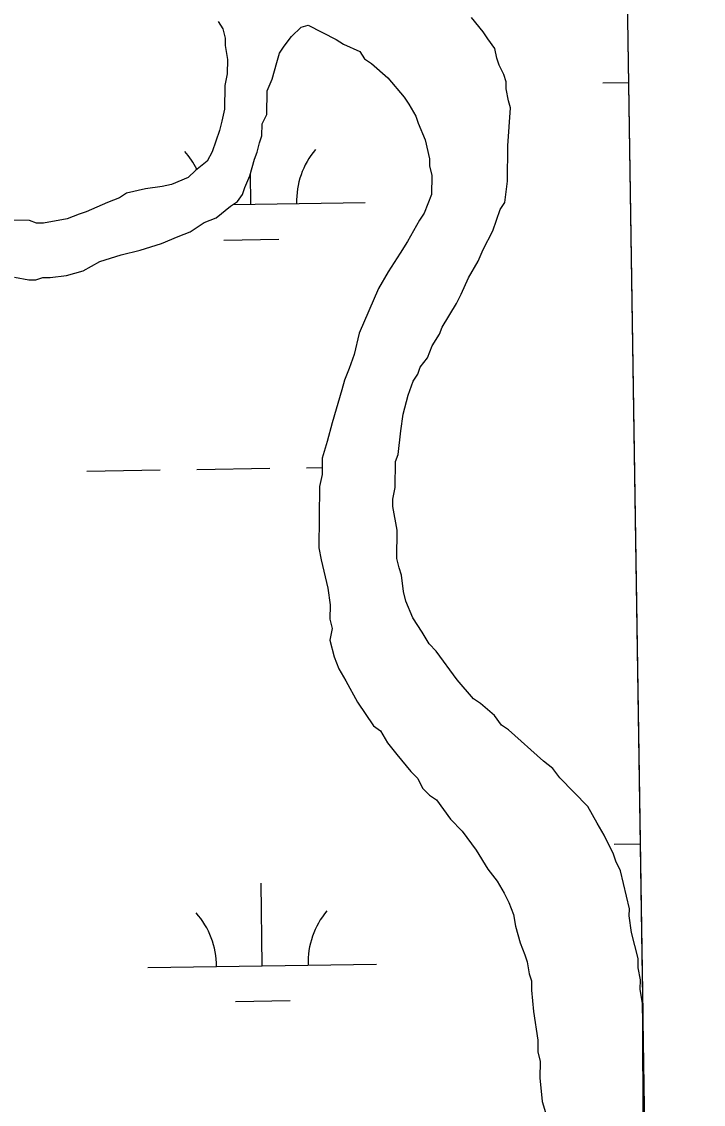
# Model space of a CAD drawing. Extents: x 3807117 to 3845308, y 337856 to 363736.
# Drawn here: x 3842896.4 to 3843194.5, y 345437.9 to 345910.9 of the extents above; entities that cross this region are included whole.
import ezdxf

# ---------------------------------------------------------------- set-up
doc = ezdxf.new("R2010")
doc.units = 0
for name, color, linetype in [('V-GRID-FRAM', 7, 'Continuous'), ('V-TOPO-SHOR', 7, 'Continuous'), ('V-WETL-SWMP', 7, 'Continuous')]:
    doc.layers.add(name, color=color, linetype=linetype)

msp = doc.modelspace()

# ---------------------------------------------------------------- linework, layer by layer
at = {"layer": 'V-GRID-FRAM'}
msp.add_lwpolyline([(3811100.57, 361461.86), (3842914.16, 361938.5), (3843194.47, 343758.27), (3811365.02, 343281.4), (3811100.57, 361461.86)], dxfattribs=at)
at = {"layer": 'V-TOPO-SHOR'}
for p, q in [((3842982.42, 345910.89), (3842984.46, 345907.76)), ((3843014.39, 345904.33), (3843018.57, 345908.42)), ((3843018.57, 345908.42), (3843021.68, 345909.42)), ((3843021.68, 345909.42), (3843034.01, 345903.08)), ((3843098.18, 345906.43), (3843093.08, 345912.69)), ((3842984.46, 345907.76), (3842985.44, 345903.62)), ((3842985.44, 345903.62), (3842985.41, 345900.52)), ((3843011.24, 345900.23), (3843014.39, 345904.33)), ((3843100.21, 345903.31), (3843098.18, 345906.43)), ((3842985.41, 345900.52), (3842986.37, 345894.31)), ((3843009.14, 345897.15), (3843011.24, 345900.23)), ((3843034.01, 345903.08), (3843037.09, 345900.98)), ((3843037.09, 345900.98), (3843044.29, 345897.8)), ((3843103.27, 345899.14), (3843100.21, 345903.31)), ((3843104.25, 345895), (3843103.27, 345899.14)), ((3842986.37, 345894.31), (3842986.3, 345888.11)), ((3843008.06, 345893.03), (3843009.14, 345897.15)), ((3843044.29, 345897.8), (3843046.32, 345894.67)), ((3843046.32, 345894.67), (3843049.4, 345892.57)), ((3843105.25, 345891.88), (3843104.25, 345895)), ((3843005.92, 345885.82), (3843008.06, 345893.03)), ((3843049.4, 345892.57), (3843056.56, 345886.29)), ((3843107.27, 345887.73), (3843105.25, 345891.88)), ((3842986.3, 345888.11), (3842985.21, 345882.95)), ((3843003.79, 345880.68), (3843005.92, 345885.82)), ((3843056.56, 345886.29), (3843063.7, 345877.94)), ((3843108.27, 345884.62), (3843107.27, 345887.73)), ((3843108.24, 345881.52), (3843108.27, 345884.62)), ((3842985.21, 345882.95), (3842985.1, 345872.62)), ((3843003.68, 345870.34), (3843003.79, 345880.68)), ((3843109.21, 345876.34), (3843108.24, 345881.52)), ((3843063.7, 345877.94), (3843065.73, 345874.82)), ((3843110.21, 345873.23), (3843109.21, 345876.34)), ((3842985.1, 345872.62), (3842984.01, 345867.46)), ((3843065.73, 345874.82), (3843068.78, 345869.62)), ((3843108.99, 345856.7), (3843110.21, 345873.23)), ((3842984.01, 345867.46), (3842982.93, 345863.34)), ((3843001.51, 345861.07), (3843001.56, 345866.23)), ((3843001.56, 345866.23), (3843003.68, 345870.34)), ((3843068.78, 345869.62), (3843069.77, 345866.51)), ((3843069.77, 345866.51), (3843072.79, 345859.24)), ((3842982.93, 345863.34), (3842979.73, 345854.07)), ((3843000.44, 345857.98), (3843001.51, 345861.07)), ((3842999.36, 345853.86), (3843000.44, 345857.98)), ((3843072.79, 345859.24), (3843074.77, 345850.95)), ((3843108.82, 345841.2), (3843108.99, 345856.7)), ((3842979.73, 345854.07), (3842977.61, 345849.96)), ((3842998.29, 345850.77), (3842999.36, 345853.86)), ((3842977.61, 345849.96), (3842972.4, 345845.89)), ((3842996.14, 345843.56), (3842998.29, 345850.77)), ((3843074.77, 345850.95), (3843074.73, 345847.85)), ((3843074.73, 345847.85), (3843075.72, 345843.71)), ((3842969.27, 345842.82), (3842962, 345839.8)), ((3842972.4, 345845.89), (3842969.27, 345842.82)), ((3842994.02, 345838.41), (3842996.14, 345843.56)), ((3843075.72, 345843.71), (3843075.63, 345835.44)), ((3842950.61, 345837.86), (3842942.32, 345835.89)), ((3842957.85, 345838.82), (3842950.61, 345837.86)), ((3842962, 345839.8), (3842957.85, 345838.82)), ((3842992.95, 345835.33), (3842994.02, 345838.41)), ((3843107.69, 345831.92), (3843108.82, 345841.2)), ((3842939.19, 345833.85), (3842934.01, 345831.85)), ((3842942.32, 345835.89), (3842939.19, 345833.85)), ((3842990.85, 345832.25), (3842992.95, 345835.33)), ((3843075.63, 345835.44), (3843072.44, 345827.21)), ((3842924.66, 345827.82), (3842921.55, 345826.82)), ((3842934.01, 345831.85), (3842924.66, 345827.82)), ((3842981.47, 345825.12), (3842987.73, 345830.22)), ((3842987.73, 345830.22), (3842990.85, 345832.25)), ((3843102.38, 345819.57), (3843105.58, 345828.84)), ((3843105.58, 345828.84), (3843107.69, 345831.92)), ((3842899.81, 345823.96), (3842884.31, 345824.13)), ((3842902.9, 345822.89), (3842899.81, 345823.96)), ((3842916.36, 345824.81), (3842906, 345822.85)), ((3842921.55, 345826.82), (3842916.36, 345824.81)), ((3842970.04, 345819.04), (3842976.28, 345823.11)), ((3842976.28, 345823.11), (3842981.47, 345825.12)), ((3843070.34, 345824.13), (3843065.07, 345814.89)), ((3843072.44, 345827.21), (3843070.34, 345824.13)), ((3842906, 345822.85), (3842902.9, 345822.89)), ((3842964.85, 345817.03), (3842970.04, 345819.04)), ((3843098.16, 345811.35), (3843102.38, 345819.57)), ((3842948.24, 345811.02), (3842957.58, 345814.02)), ((3842957.58, 345814.02), (3842964.85, 345817.03)), ((3843065.07, 345814.89), (3843061.91, 345809.76)), ((3842930.62, 345806.05), (3842939.95, 345809.04)), ((3842939.95, 345809.04), (3842948.24, 345811.02)), ((3843061.91, 345809.76), (3843056.65, 345801.55)), ((3843096.03, 345806.21), (3843098.16, 345811.35)), ((3842923.34, 345801.99), (3842930.62, 345806.05)), ((3843091.82, 345799.02), (3843096.03, 345806.21)), ((3842908.84, 345799.05), (3842916.08, 345800.01)), ((3842916.08, 345800.01), (3842923.34, 345801.99)), ((3843056.65, 345801.55), (3843052.44, 345794.36)), ((3842893.34, 345799.23), (3842899.53, 345798.12)), ((3842899.53, 345798.12), (3842902.63, 345798.09)), ((3842902.63, 345798.09), (3842905.74, 345799.09)), ((3842905.74, 345799.09), (3842908.84, 345799.05)), ((3843088.64, 345791.82), (3843091.82, 345799.02)), ((3843052.44, 345794.36), (3843043.95, 345774.82)), ((3843086.52, 345787.71), (3843088.64, 345791.82)), ((3843080.21, 345777.45), (3843086.52, 345787.71)), ((3843079.14, 345774.36), (3843080.21, 345777.45)), ((3843043.95, 345774.82), (3843041.78, 345765.54)), ((3843075.98, 345769.23), (3843079.14, 345774.36)), ((3843073.86, 345764.08), (3843075.98, 345769.23)), ((3843041.78, 345765.54), (3843039.65, 345759.36)), ((3843070.71, 345759.98), (3843073.86, 345764.08)), ((3843039.65, 345759.36), (3843037.52, 345754.22)), ((3843067.55, 345753.82), (3843069.65, 345756.9)), ((3843069.65, 345756.9), (3843070.71, 345759.98)), ((3843037.52, 345754.22), (3843036.45, 345750.1)), ((3843065.41, 345747.64), (3843067.55, 345753.82)), ((3843036.45, 345750.1), (3843032.15, 345735.68)), ((3843063.25, 345739.4), (3843065.41, 345747.64)), ((3843062.14, 345732.17), (3843063.25, 345739.4)), ((3843032.15, 345735.68), (3843029.99, 345727.43)), ((3843060.99, 345721.85), (3843062.14, 345732.17)), ((3843029.99, 345727.43), (3843027.85, 345720.22)), ((3843027.85, 345720.22), (3843027.77, 345712.99)), ((3843059.92, 345718.76), (3843060.99, 345721.85)), ((3843059.8, 345707.4), (3843059.92, 345718.76)), ((3843027.77, 345712.99), (3843026.67, 345707.83)), ((3843026.67, 345707.83), (3843026.38, 345680.97)), ((3843058.71, 345702.24), (3843059.8, 345707.4)), ((3843058.67, 345699.14), (3843058.71, 345702.24)), ((3843060.62, 345688.79), (3843058.67, 345699.14)), ((3843060.49, 345676.39), (3843060.62, 345688.79)), ((3843026.38, 345680.97), (3843027.35, 345675.79)), ((3843027.35, 345675.79), (3843030.31, 345663.35)), ((3843061.47, 345672.24), (3843060.49, 345676.39)), ((3843062.47, 345669.13), (3843061.47, 345672.24)), ((3843063.43, 345661.88), (3843062.47, 345669.13)), ((3843030.31, 345663.35), (3843031.27, 345656.11)), ((3843064.41, 345657.74), (3843063.43, 345661.88)), ((3843067.43, 345650.47), (3843064.41, 345657.74)), ((3843031.27, 345656.11), (3843031.2, 345649.91)), ((3843031.2, 345649.91), (3843032.19, 345645.76)), ((3843071.5, 345644.23), (3843067.43, 345650.47)), ((3843032.19, 345645.76), (3843031.1, 345640.61)), ((3843074.54, 345639.03), (3843071.5, 345644.23)), ((3843031.1, 345640.61), (3843033.08, 345633.35)), ((3843077.6, 345635.89), (3843074.54, 345639.03)), ((3843086.77, 345623.39), (3843077.6, 345635.89)), ((3843033.08, 345633.35), (3843035.09, 345628.16)), ((3843035.09, 345628.16), (3843038.13, 345622.96)), ((3843038.13, 345622.96), (3843043.2, 345613.6)), ((3843093.91, 345615.04), (3843086.77, 345623.39)), ((3843096.99, 345612.94), (3843093.91, 345615.04)), ((3843043.2, 345613.6), (3843050.31, 345603.19)), ((3843103.13, 345607.7), (3843096.99, 345612.94)), ((3843106.18, 345603.54), (3843103.13, 345607.7)), ((3843050.31, 345603.19), (3843053.39, 345601.09)), ((3843053.39, 345601.09), (3843056.44, 345595.89)), ((3843109.26, 345601.43), (3843106.18, 345603.54)), ((3843124.61, 345587.83), (3843109.26, 345601.43)), ((3843056.44, 345595.89), (3843060.51, 345590.68)), ((3843060.51, 345590.68), (3843066.63, 345583.37)), ((3843128.71, 345584.68), (3843124.61, 345587.83)), ((3843066.63, 345583.37), (3843069.7, 345580.24)), ((3843131.76, 345580.52), (3843128.71, 345584.68)), ((3843069.7, 345580.24), (3843071.72, 345576.08)), ((3843144.03, 345567.98), (3843131.76, 345580.52)), ((3843071.72, 345576.08), (3843074.78, 345572.95)), ((3843074.78, 345572.95), (3843077.86, 345570.85)), ((3843077.86, 345570.85), (3843083.97, 345562.51)), ((3843148.08, 345560.7), (3843144.03, 345567.98)), ((3843083.97, 345562.51), (3843089.08, 345557.29)), ((3843151.12, 345555.5), (3843148.08, 345560.7)), ((3843089.08, 345557.29), (3843095.19, 345548.95)), ((3843155.16, 345547.19), (3843151.12, 345555.5)), ((3843095.19, 345548.95), (3843100.26, 345540.63)), ((3843156.16, 345544.07), (3843155.16, 345547.19)), ((3843158.18, 345539.92), (3843156.16, 345544.07)), ((3843100.26, 345540.63), (3843104.34, 345535.41)), ((3843162.13, 345523.34), (3843158.18, 345539.92)), ((3843104.34, 345535.41), (3843107.38, 345530.21)), ((3843107.38, 345530.21), (3843109.4, 345526.06)), ((3843109.4, 345526.06), (3843111.41, 345520.87)), ((3843111.41, 345520.87), (3843112.39, 345515.69)), ((3843162.1, 345520.24), (3843162.13, 345523.34)), ((3843112.39, 345515.69), (3843114.37, 345508.43)), ((3843163.05, 345512.99), (3843162.1, 345520.24)), ((3843166.02, 345501.59), (3843163.05, 345512.99)), ((3843114.37, 345508.43), (3843116.38, 345503.24)), ((3843116.38, 345503.24), (3843117.38, 345500.13)), ((3843165.98, 345497.46), (3843166.02, 345501.59)), ((3843117.38, 345500.13), (3843118.36, 345494.95)), ((3843166.96, 345492.28), (3843165.98, 345497.46)), ((3843118.36, 345494.95), (3843119.35, 345491.84)), ((3843166.91, 345488.15), (3843166.96, 345492.28)), ((3843119.35, 345491.84), (3843119.31, 345487.71)), ((3843119.31, 345487.71), (3843120.24, 345478.4)), ((3843167.87, 345481.93), (3843166.91, 345488.15)), ((3843120.24, 345478.4), (3843122.17, 345465.98)), ((3843167.83, 345477.8), (3843167.87, 345481.93)), ((3843167.97, 345477.37), (3843167.83, 345477.8)), ((3843168.25, 345423.02), (3843167.97, 345477.37)), ((3843122.17, 345465.98), (3843122.11, 345460.81)), ((3843122.11, 345460.81), (3843123.1, 345456.66)), ((3843123.1, 345456.66), (3843123.02, 345449.43)), ((3843123.02, 345449.43), (3843123.94, 345439.09)), ((3843123.94, 345439.09), (3843125.93, 345432.86))]:
    msp.add_line(p, q, dxfattribs=at)
at = {"layer": 'V-WETL-SWMP'}
for p, q in [((3843139.13, 347347.72), (3843167.97, 345477.37)), ((3842982.42, 345910.89), (3842984.46, 345907.76)), ((3843014.39, 345904.33), (3843018.57, 345908.42)), ((3843018.57, 345908.42), (3843021.68, 345909.42)), ((3843021.68, 345909.42), (3843034.01, 345903.08)), ((3843098.18, 345906.43), (3843093.08, 345912.69)), ((3842984.46, 345907.76), (3842985.44, 345903.62)), ((3842985.44, 345903.62), (3842985.41, 345900.52)), ((3843011.24, 345900.23), (3843014.39, 345904.33)), ((3843100.21, 345903.31), (3843098.18, 345906.43)), ((3842985.41, 345900.52), (3842986.37, 345894.31)), ((3843009.14, 345897.15), (3843011.24, 345900.23)), ((3843034.01, 345903.08), (3843037.09, 345900.98)), ((3843037.09, 345900.98), (3843044.29, 345897.8)), ((3843103.27, 345899.14), (3843100.21, 345903.31)), ((3843104.25, 345895), (3843103.27, 345899.14)), ((3842986.37, 345894.31), (3842986.3, 345888.11)), ((3843008.06, 345893.03), (3843009.14, 345897.15)), ((3843044.29, 345897.8), (3843046.32, 345894.67)), ((3843046.32, 345894.67), (3843049.4, 345892.57)), ((3843105.25, 345891.88), (3843104.25, 345895)), ((3843005.92, 345885.82), (3843008.06, 345893.03)), ((3843049.4, 345892.57), (3843056.56, 345886.29)), ((3843107.27, 345887.73), (3843105.25, 345891.88)), ((3842986.3, 345888.11), (3842985.21, 345882.95)), ((3843003.79, 345880.68), (3843005.92, 345885.82)), ((3843056.56, 345886.29), (3843063.7, 345877.94)), ((3843108.27, 345884.62), (3843107.27, 345887.73)), ((3843108.24, 345881.52), (3843108.27, 345884.62)), ((3842985.21, 345882.95), (3842985.1, 345872.62)), ((3843003.68, 345870.34), (3843003.79, 345880.68)), ((3843109.21, 345876.34), (3843108.24, 345881.52)), ((3843150.48, 345884.14), (3843161.69, 345884.31)), ((3843063.7, 345877.94), (3843065.73, 345874.82)), ((3843110.21, 345873.23), (3843109.21, 345876.34)), ((3842985.1, 345872.62), (3842984.01, 345867.46)), ((3843065.73, 345874.82), (3843068.78, 345869.62)), ((3843108.99, 345856.7), (3843110.21, 345873.23)), ((3842984.01, 345867.46), (3842982.93, 345863.34)), ((3843001.51, 345861.07), (3843001.56, 345866.23)), ((3843001.56, 345866.23), (3843003.68, 345870.34)), ((3843068.78, 345869.62), (3843069.77, 345866.51)), ((3843069.77, 345866.51), (3843072.79, 345859.24)), ((3842982.93, 345863.34), (3842979.73, 345854.07)), ((3843000.44, 345857.98), (3843001.51, 345861.07)), ((3842999.36, 345853.86), (3843000.44, 345857.98)), ((3843072.79, 345859.24), (3843074.77, 345850.95)), ((3843108.82, 345841.2), (3843108.99, 345856.7)), ((3842979.73, 345854.07), (3842977.61, 345849.96)), ((3842998.29, 345850.77), (3842999.36, 345853.86)), ((3842977.61, 345849.96), (3842972.4, 345845.89)), ((3842996.14, 345843.56), (3842998.29, 345850.77)), ((3843074.77, 345850.95), (3843074.73, 345847.85)), ((3843074.73, 345847.85), (3843075.72, 345843.71)), ((3842969.27, 345842.82), (3842962, 345839.8)), ((3842972.4, 345845.89), (3842969.27, 345842.82)), ((3842994.02, 345838.41), (3842996.14, 345843.56)), ((3842996.66, 345831.09), (3842996.46, 345844.62)), ((3843075.72, 345843.71), (3843075.63, 345835.44)), ((3842950.61, 345837.86), (3842942.32, 345835.89)), ((3842957.85, 345838.82), (3842950.61, 345837.86)), ((3842962, 345839.8), (3842957.85, 345838.82)), ((3842992.95, 345835.33), (3842994.02, 345838.41)), ((3843107.69, 345831.92), (3843108.82, 345841.2)), ((3842939.19, 345833.85), (3842934.01, 345831.85)), ((3842942.32, 345835.89), (3842939.19, 345833.85)), ((3842990.85, 345832.25), (3842992.95, 345835.33)), ((3843075.63, 345835.44), (3843072.44, 345827.21)), ((3842924.66, 345827.82), (3842921.55, 345826.82)), ((3842934.01, 345831.85), (3842924.66, 345827.82)), ((3842981.47, 345825.12), (3842987.73, 345830.22)), ((3842987.73, 345830.22), (3842990.85, 345832.25)), ((3842988.89, 345830.97), (3843046.66, 345831.84)), ((3843102.38, 345819.57), (3843105.58, 345828.84)), ((3843105.58, 345828.84), (3843107.69, 345831.92)), ((3842899.81, 345823.96), (3842884.31, 345824.13)), ((3842902.9, 345822.89), (3842899.81, 345823.96)), ((3842916.36, 345824.81), (3842906, 345822.85)), ((3842921.55, 345826.82), (3842916.36, 345824.81)), ((3842970.04, 345819.04), (3842976.28, 345823.11)), ((3842976.28, 345823.11), (3842981.47, 345825.12)), ((3843070.34, 345824.13), (3843065.07, 345814.89)), ((3843072.44, 345827.21), (3843070.34, 345824.13)), ((3842906, 345822.85), (3842902.9, 345822.89)), ((3842964.85, 345817.03), (3842970.04, 345819.04)), ((3843098.16, 345811.35), (3843102.38, 345819.57)), ((3842948.24, 345811.02), (3842957.58, 345814.02)), ((3842957.58, 345814.02), (3842964.85, 345817.03)), ((3842984.9, 345815.48), (3843008.89, 345815.84)), ((3843065.07, 345814.89), (3843061.91, 345809.76)), ((3842930.62, 345806.05), (3842939.95, 345809.04)), ((3842939.95, 345809.04), (3842948.24, 345811.02)), ((3843061.91, 345809.76), (3843056.65, 345801.55)), ((3843096.03, 345806.21), (3843098.16, 345811.35)), ((3842923.34, 345801.99), (3842930.62, 345806.05)), ((3843091.82, 345799.02), (3843096.03, 345806.21)), ((3842908.84, 345799.05), (3842916.08, 345800.01)), ((3842916.08, 345800.01), (3842923.34, 345801.99)), ((3843056.65, 345801.55), (3843052.44, 345794.36)), ((3842893.34, 345799.23), (3842899.53, 345798.12)), ((3842899.53, 345798.12), (3842902.63, 345798.09)), ((3842902.63, 345798.09), (3842905.74, 345799.09)), ((3842905.74, 345799.09), (3842908.84, 345799.05)), ((3843088.64, 345791.82), (3843091.82, 345799.02)), ((3843052.44, 345794.36), (3843043.95, 345774.82)), ((3843086.52, 345787.71), (3843088.64, 345791.82)), ((3843080.21, 345777.45), (3843086.52, 345787.71)), ((3843079.14, 345774.36), (3843080.21, 345777.45)), ((3843043.95, 345774.82), (3843041.78, 345765.54)), ((3843075.98, 345769.23), (3843079.14, 345774.36)), ((3843073.86, 345764.08), (3843075.98, 345769.23)), ((3843041.78, 345765.54), (3843039.65, 345759.36)), ((3843070.71, 345759.98), (3843073.86, 345764.08)), ((3843039.65, 345759.36), (3843037.52, 345754.22)), ((3843067.55, 345753.82), (3843069.65, 345756.9)), ((3843069.65, 345756.9), (3843070.71, 345759.98)), ((3843037.52, 345754.22), (3843036.45, 345750.1)), ((3843065.41, 345747.64), (3843067.55, 345753.82)), ((3843036.45, 345750.1), (3843032.15, 345735.68)), ((3843063.25, 345739.4), (3843065.41, 345747.64)), ((3843062.14, 345732.17), (3843063.25, 345739.4)), ((3843032.15, 345735.68), (3843029.99, 345727.43)), ((3843060.99, 345721.85), (3843062.14, 345732.17)), ((3843029.99, 345727.43), (3843027.85, 345720.22)), ((3843027.85, 345720.22), (3843027.77, 345712.99)), ((3843059.92, 345718.76), (3843060.99, 345721.85)), ((3842924.99, 345714.57), (3842956.99, 345715.05)), ((3842972.99, 345715.29), (3843004.98, 345715.77)), ((3843020.98, 345716.01), (3843027.8, 345716.11)), ((3843059.8, 345707.4), (3843059.92, 345718.76)), ((3843027.77, 345712.99), (3843026.67, 345707.83)), ((3843026.67, 345707.83), (3843026.38, 345680.97)), ((3843058.71, 345702.24), (3843059.8, 345707.4)), ((3843058.67, 345699.14), (3843058.71, 345702.24)), ((3843060.62, 345688.79), (3843058.67, 345699.14)), ((3843060.49, 345676.39), (3843060.62, 345688.79)), ((3843026.38, 345680.97), (3843027.35, 345675.79)), ((3843027.35, 345675.79), (3843030.31, 345663.35)), ((3843061.47, 345672.24), (3843060.49, 345676.39)), ((3843062.47, 345669.13), (3843061.47, 345672.24)), ((3843063.43, 345661.88), (3843062.47, 345669.13)), ((3843030.31, 345663.35), (3843031.27, 345656.11)), ((3843064.41, 345657.74), (3843063.43, 345661.88)), ((3843067.43, 345650.47), (3843064.41, 345657.74)), ((3843031.27, 345656.11), (3843031.2, 345649.91)), ((3843031.2, 345649.91), (3843032.19, 345645.76)), ((3843071.5, 345644.23), (3843067.43, 345650.47)), ((3843032.19, 345645.76), (3843031.1, 345640.61)), ((3843074.54, 345639.03), (3843071.5, 345644.23)), ((3843031.1, 345640.61), (3843033.08, 345633.35)), ((3843077.6, 345635.89), (3843074.54, 345639.03)), ((3843086.77, 345623.39), (3843077.6, 345635.89)), ((3843033.08, 345633.35), (3843035.09, 345628.16)), ((3843035.09, 345628.16), (3843038.13, 345622.96)), ((3843038.13, 345622.96), (3843043.2, 345613.6)), ((3843093.91, 345615.04), (3843086.77, 345623.39)), ((3843096.99, 345612.94), (3843093.91, 345615.04)), ((3843043.2, 345613.6), (3843050.31, 345603.19)), ((3843103.13, 345607.7), (3843096.99, 345612.94)), ((3843106.18, 345603.54), (3843103.13, 345607.7)), ((3843050.31, 345603.19), (3843053.39, 345601.09)), ((3843053.39, 345601.09), (3843056.44, 345595.89)), ((3843109.26, 345601.43), (3843106.18, 345603.54)), ((3843124.61, 345587.83), (3843109.26, 345601.43)), ((3843056.44, 345595.89), (3843060.51, 345590.68)), ((3843060.51, 345590.68), (3843066.63, 345583.37)), ((3843128.71, 345584.68), (3843124.61, 345587.83)), ((3843066.63, 345583.37), (3843069.7, 345580.24)), ((3843131.76, 345580.52), (3843128.71, 345584.68)), ((3843069.7, 345580.24), (3843071.72, 345576.08)), ((3843144.03, 345567.98), (3843131.76, 345580.52)), ((3843071.72, 345576.08), (3843074.78, 345572.95)), ((3843074.78, 345572.95), (3843077.86, 345570.85)), ((3843077.86, 345570.85), (3843083.97, 345562.51)), ((3843148.08, 345560.7), (3843144.03, 345567.98)), ((3843083.97, 345562.51), (3843089.08, 345557.29)), ((3843151.12, 345555.5), (3843148.08, 345560.7)), ((3843089.08, 345557.29), (3843095.19, 345548.95)), ((3843155.16, 345547.19), (3843151.12, 345555.5)), ((3843095.19, 345548.95), (3843100.26, 345540.63)), ((3843155.46, 345551.51), (3843166.82, 345551.68)), ((3843156.16, 345544.07), (3843155.16, 345547.19)), ((3843158.18, 345539.92), (3843156.16, 345544.07)), ((3843100.26, 345540.63), (3843104.34, 345535.41)), ((3843162.13, 345523.34), (3843158.18, 345539.92)), ((3843104.34, 345535.41), (3843107.38, 345530.21)), ((3843001.65, 345498.45), (3843001.11, 345534.45)), ((3843107.38, 345530.21), (3843109.4, 345526.06)), ((3843109.4, 345526.06), (3843111.41, 345520.87)), ((3843111.41, 345520.87), (3843112.39, 345515.69)), ((3843162.1, 345520.24), (3843162.13, 345523.34)), ((3843112.39, 345515.69), (3843114.37, 345508.43)), ((3843163.05, 345512.99), (3843162.1, 345520.24)), ((3843166.02, 345501.59), (3843163.05, 345512.99)), ((3843114.37, 345508.43), (3843116.38, 345503.24)), ((3843116.38, 345503.24), (3843117.38, 345500.13)), ((3843165.98, 345497.46), (3843166.02, 345501.59)), ((3842951.65, 345497.7), (3843051.64, 345499.2)), ((3843117.38, 345500.13), (3843118.36, 345494.95)), ((3843166.96, 345492.28), (3843165.98, 345497.46)), ((3843118.36, 345494.95), (3843119.35, 345491.84)), ((3843166.91, 345488.15), (3843166.96, 345492.28)), ((3843119.35, 345491.84), (3843119.31, 345487.71)), ((3843119.31, 345487.71), (3843120.24, 345478.4)), ((3843167.87, 345481.93), (3843166.91, 345488.15)), ((3842989.88, 345482.84), (3843013.88, 345483.2)), ((3843120.24, 345478.4), (3843122.17, 345465.98)), ((3843167.83, 345477.8), (3843167.87, 345481.93)), ((3843167.97, 345477.37), (3843167.83, 345477.8)), ((3843122.17, 345465.98), (3843122.11, 345460.81)), ((3843122.11, 345460.81), (3843123.1, 345456.66)), ((3843123.1, 345456.66), (3843123.02, 345449.43)), ((3843123.02, 345449.43), (3843123.94, 345439.09)), ((3843168.46, 345441.62), (3843168.51, 345441.93)), ((3843168.46, 345441.62), (3843168.51, 345441.93)), ((3843168.53, 345441.19), (3843168.46, 345441.62)), ((3843168.53, 345441.19), (3843168.46, 345441.62)), ((3843168.51, 345441.93), (3843168.53, 345441.19)), ((3843168.51, 345441.93), (3843168.53, 345441.19)), ((3843123.94, 345439.09), (3843125.93, 345432.86))]:
    msp.add_line(p, q, dxfattribs=at)
for centre, start, end in [((3842941.42, 345830.74), 26.3218, 41.6302), ((3843051.89, 345832.39), 140.0865, 181.6302), ((3842946.4, 345498.1), 0.0865, 41.6302), ((3843056.88, 345499.76), 140.0865, 181.6302)]:
    msp.add_arc(centre, 35.25, start, end, dxfattribs=at)

doc.saveas('drawing.dxf')
